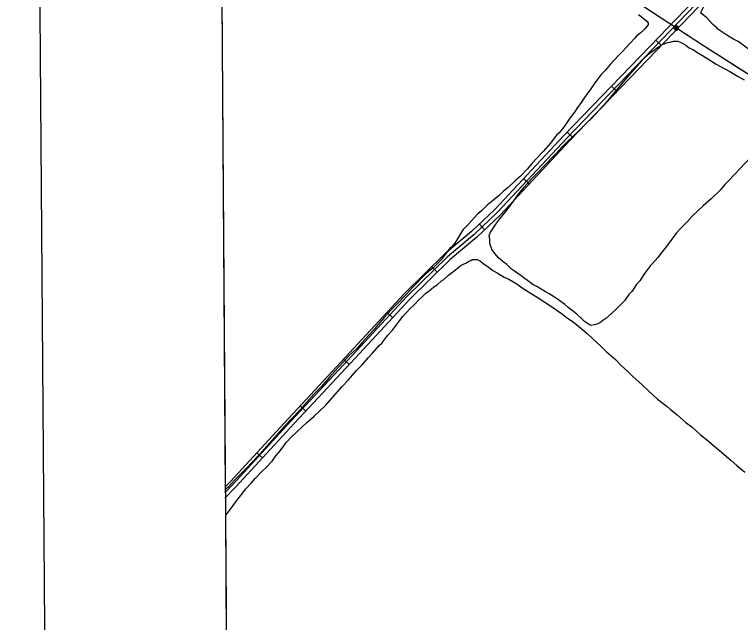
# Model space of a CAD drawing. Extents: x 3535183 to 3573198, y 534952 to 560562.
# Drawn here: x 3538521 to 3541367, y 543608 to 545991 of the extents above; entities that cross this region are included whole.
import ezdxf

# ---------------------------------------------------------------- set-up
doc = ezdxf.new("R2010")
doc.units = 0
for name, color, linetype in [('V-ANNO-SYMB', 7, 'Continuous'), ('V-GRID-FRAM', 7, 'Continuous'), ('V-ROAD-CNTR', 7, 'Continuous'), ('V-SITE-VEGE', 7, 'Continuous'), ('V-UTIL-LINE', 7, 'Continuous')]:
    doc.layers.add(name, color=color, linetype=linetype)

msp = doc.modelspace()

# ---------------------------------------------------------------- linework, layer by layer
at = {"layer": 'V-ANNO-SYMB'}
msp.add_lwpolyline([(3538694.6, 536180.8), (3571776.8, 536431), (3571603.5, 559346.9), (3538521.2, 559096.7), (3538694.6, 536180.8)], dxfattribs=at)
at = {"layer": 'V-GRID-FRAM'}
msp.add_lwpolyline([(3539245.8, 558535.3), (3570887.5, 558774.6), (3571033, 540592.1), (3539375.4, 540352.7), (3539245.8, 558535.3)], dxfattribs=at)
at = {"layer": 'V-ROAD-CNTR'}
for p, q in [((3541056.4, 545869.4), (3541034.8, 545890.2)), ((3540882.8, 545689.4), (3540861.2, 545710.2)), ((3540709.2, 545509.5), (3540687.7, 545530.3)), ((3540538.7, 545327), (3540516.8, 545347.5)), ((3540363.7, 545147.3), (3540343.1, 545169.2)), ((3540177.7, 544980.9), (3540156.7, 545002.3)), ((3540003.2, 544803), (3539981.2, 544823.4)), ((3539833.2, 544619.7), (3539811.2, 544640.1)), ((3539662.7, 544436.9), (3539640.7, 544457.3)), ((3539493.2, 544253.3), (3539471.1, 544273.5))]:
    msp.add_line(p, q, dxfattribs=at)
for points in [[(3541416.9, 546281.9), (3541415.1, 546279.4), (3541280.2, 546146.9), (3541047.4, 545903.3), (3540674.4, 545516.6), (3540403.8, 545226.3), (3540312.7, 545140.6), (3540207.9, 545052.7), (3540048.6, 544896.2), (3539817.1, 544646.4), (3539577.8, 544389.8), (3539367.1, 544160.2), (3539345.7, 544138.2)], [(3541429.3, 546273.6), (3541426.7, 546269.7), (3541290.9, 546136.3), (3541058.2, 545892.9), (3540685.3, 545506.3), (3540414.4, 545215.8), (3540322.7, 545129.4), (3540218, 545041.6), (3540059.4, 544885.7), (3539828.1, 544636.2), (3539588.8, 544379.7), (3539378, 544149.9), (3539345.8, 544116.9)], [(3541441.8, 546265.2), (3541438.3, 546260.1), (3541301.5, 546125.8), (3541069.1, 545882.5), (3540696.2, 545495.9), (3540425.1, 545205.2), (3540332.7, 545118.2), (3540228.1, 545030.5), (3540070.2, 544875.3), (3539839, 544626), (3539599.8, 544369.5), (3539388.9, 544139.6), (3539346, 544095.6)]]:
    msp.add_lwpolyline(points, dxfattribs=at)
at = {"layer": 'V-SITE-VEGE'}
for p, q in [((3539348.5, 544128.9), (3539327.6, 547060.2)), ((3540966.5, 545991), (3540977.7, 545983.4)), ((3540977.7, 545983.4), (3540993.3, 545970.2)), ((3540993.3, 545970.2), (3540998.9, 545964.8)), ((3540998.9, 545964.8), (3541004.5, 545958.2)), ((3541004.5, 545958.2), (3541004.5, 545950.4)), ((3540985.9, 545930.3), (3540978.2, 545922.5)), ((3540991.4, 545934.8), (3540985.9, 545930.3)), ((3541004.5, 545950.4), (3540991.4, 545934.8)), ((3540951.9, 545897.9), (3540933.2, 545877.8)), ((3540957.3, 545904.6), (3540951.9, 545897.9)), ((3540978.2, 545922.5), (3540957.3, 545904.6)), ((3540933.2, 545877.8), (3540920.1, 545863.3)), ((3540901.4, 545843.2), (3540890.4, 545832)), ((3540920.1, 545863.3), (3540901.4, 545843.2)), ((3540871.8, 545811.9), (3540856.4, 545795.2)), ((3540890.4, 545832), (3540871.8, 545811.9)), ((3540856.4, 545795.2), (3540835.6, 545771.7)), ((3540819.2, 545755), (3540792.9, 545719.3)), ((3540835.6, 545771.7), (3540819.2, 545755)), ((3540779.8, 545699.3), (3540754.6, 545665.8)), ((3540792.9, 545719.3), (3540779.8, 545699.3)), ((3540742.6, 545645.8), (3540728.4, 545626.9)), ((3540754.6, 545665.8), (3540742.6, 545645.8)), ((3540728.4, 545626.9), (3540716.4, 545607.9)), ((3540697.8, 545584.5), (3540686.8, 545568.9)), ((3540716.4, 545607.9), (3540697.8, 545584.5)), ((3540686.8, 545568.9), (3540669.4, 545543.3)), ((3540669.4, 545543.3), (3540654, 545526.5)), ((3540645.2, 545517.6), (3540620.1, 545485.3)), ((3540654, 545526.5), (3540645.2, 545517.6)), ((3540620.1, 545485.3), (3540593.8, 545454)), ((3540593.8, 545454), (3540567.4, 545426.1)), ((3540567.4, 545426.1), (3540548.8, 545407.1)), ((3540531.2, 545385.9), (3540503.8, 545358)), ((3540548.8, 545407.1), (3540531.2, 545385.9)), ((3540503.8, 545358), (3540485.2, 545340.1)), ((3540485.2, 545340.1), (3540456.6, 545313.3)), ((3540456.6, 545313.3), (3540437.9, 545298.7)), ((3540421.4, 545283.1), (3540392.9, 545259.6)), ((3540437.9, 545298.7), (3540421.4, 545283.1)), ((3540374.2, 545243.9), (3540351.1, 545221.6)), ((3540392.9, 545259.6), (3540374.2, 545243.9)), ((3540351.1, 545221.6), (3540334.7, 545207)), ((3540334.7, 545207), (3540312.7, 545182.5)), ((3540298.5, 545166.9), (3540279.8, 545147.9)), ((3540312.7, 545182.5), (3540298.5, 545166.9)), ((3540271.1, 545134.5), (3540261.3, 545118.9)), ((3540279.8, 545147.9), (3540271.1, 545134.5)), ((3540261.3, 545118.9), (3540247.1, 545095.5)), ((3540230.6, 545077.7), (3540219.7, 545065.4)), ((3540235, 545081), (3540230.6, 545077.7)), ((3540239.4, 545085.5), (3540235, 545081)), ((3540247.1, 545095.5), (3540239.4, 545085.5)), ((3540208.7, 545050.9), (3540193.4, 545029.7)), ((3540219.7, 545065.4), (3540208.7, 545050.9)), ((3540179.1, 545015.2), (3540159.4, 544996.2)), ((3540193.4, 545029.7), (3540179.1, 545015.2)), ((3540281, 545012.8), (3540292.1, 545017.3)), ((3540292.1, 545017.3), (3540298.6, 545022.9)), ((3540298.6, 545022.9), (3540309.7, 545027.4)), ((3540309.7, 545027.4), (3540315.2, 545030.8)), ((3540315.2, 545030.8), (3540334, 545031)), ((3540334, 545031), (3540347.4, 545024.5)), ((3540347.4, 545024.5), (3540356.3, 545016.8)), ((3540356.3, 545016.8), (3540366.3, 545010.2)), ((3540159.4, 544996.2), (3540145.1, 544985)), ((3540232.6, 544976.9), (3540249.1, 544990.4)), ((3540249.1, 544990.4), (3540259, 544998.2)), ((3540259, 544998.2), (3540272.2, 545008.3)), ((3540272.2, 545008.3), (3540281, 545012.8)), ((3540366.3, 545010.2), (3540377.4, 545002.6)), ((3540377.4, 545002.6), (3540396.4, 544988.4)), ((3540396.4, 544988.4), (3540413.1, 544978.5)), ((3540128.6, 544969.4), (3540081.4, 544921.3)), ((3540145.1, 544985), (3540128.6, 544969.4)), ((3540204.1, 544952.3), (3540222.7, 544969.1)), ((3540222.7, 544969.1), (3540232.6, 544976.9)), ((3540413.1, 544978.5), (3540439.8, 544962.2)), ((3540439.8, 544962.2), (3540458.7, 544953.5)), ((3540164.5, 544923.2), (3540177.7, 544932.2)), ((3540177.7, 544932.2), (3540195.2, 544947.8)), ((3540195.2, 544947.8), (3540204.1, 544952.3)), ((3540458.7, 544953.5), (3540489.9, 544934.9)), ((3540489.9, 544934.9), (3540511, 544919.6)), ((3540081.4, 544921.3), (3540057.3, 544894.5)), ((3540133.7, 544898.6), (3540145.8, 544908.6)), ((3540145.8, 544908.6), (3540164.5, 544923.2)), ((3540511, 544919.6), (3540545.6, 544897.8)), ((3540057.3, 544894.5), (3540017.8, 544854.3)), ((3540087.6, 544852.7), (3540107.3, 544874)), ((3540107.3, 544874), (3540118.3, 544885.1)), ((3540118.3, 544885.1), (3540133.7, 544898.6)), ((3540545.6, 544897.8), (3540570, 544883.6)), ((3540570, 544883.6), (3540630.2, 544844.3)), ((3540017.8, 544854.3), (3539998.1, 544833.1)), ((3540071.1, 544837.1), (3540087.6, 544852.7)), ((3540630.2, 544844.3), (3540664.7, 544819.1)), ((3539998.1, 544833.1), (3539969.6, 544803)), ((3540043.7, 544807), (3540071.1, 544837.1)), ((3540664.7, 544819.1), (3540689.2, 544801.6)), ((3539969.6, 544803), (3539953.1, 544784)), ((3540026.2, 544784.7), (3540043.7, 544807)), ((3540689.2, 544801.6), (3540710.4, 544786.3)), ((3539953.1, 544784), (3539926.8, 544752.8)), ((3540002.1, 544753.4), (3540026.2, 544784.7)), ((3540710.4, 544786.3), (3540731.6, 544769.9)), ((3540731.6, 544769.9), (3540766.2, 544741.4)), ((3539909.3, 544733.8), (3539881.9, 544703.7)), ((3539926.8, 544752.8), (3539909.3, 544733.8)), ((3539960.5, 544703.2), (3539984.6, 544734.5)), ((3539984.6, 544734.5), (3540002.1, 544753.4)), ((3540766.2, 544741.4), (3540786.3, 544721.7)), ((3539881.9, 544703.7), (3539864.3, 544683.6)), ((3539950.6, 544693.2), (3539960.5, 544703.2)), ((3540786.3, 544721.7), (3540818.7, 544691)), ((3539864.3, 544683.6), (3539830.3, 544652.3)), ((3539924.3, 544664.2), (3539950.6, 544693.2)), ((3540818.7, 544691), (3540839.9, 544670.1)), ((3539830.3, 544652.3), (3539808.4, 544627.7)), ((3539883.7, 544618.4), (3539908.9, 544646.3)), ((3539908.9, 544646.3), (3539924.3, 544664.2)), ((3540839.9, 544670.1), (3540876.7, 544639.4)), ((3539808.4, 544627.7), (3539776.6, 544593.1)), ((3539861.8, 544596.1), (3539883.7, 544618.4)), ((3540876.7, 544639.4), (3540895.7, 544618.6)), ((3540895.7, 544618.6), (3540925.9, 544591.2)), ((3539776.6, 544593.1), (3539755.7, 544569.7)), ((3539830, 544559.3), (3539861.8, 544596.1)), ((3540925.9, 544591.2), (3540944.8, 544572.5)), ((3539755.7, 544569.7), (3539722.8, 544531.7)), ((3540944.8, 544572.5), (3540980.6, 544539.6)), ((3539722.8, 544531.7), (3539695.4, 544504.9)), ((3539767.5, 544490.1), (3539804.8, 544532.5)), ((3539804.8, 544532.5), (3539830, 544559.3)), ((3540980.6, 544539.6), (3541006.2, 544516.6)), ((3539695.4, 544504.9), (3539654.8, 544459.2)), ((3541006.2, 544516.6), (3541040.9, 544483.7)), ((3539741.2, 544459.9), (3539767.5, 544490.1)), ((3541040.9, 544483.7), (3541078.8, 544455.2)), ((3539654.8, 544459.2), (3539641.7, 544443.5)), ((3539696.2, 544416.3), (3539741.2, 544459.9)), ((3541078.8, 544455.2), (3541091, 544444.3)), ((3539641.7, 544443.5), (3539605.5, 544404.5)), ((3541091, 544444.3), (3541117.8, 544422.4)), ((3541117.8, 544422.4), (3541152.4, 544391.7)), ((3539605.5, 544404.5), (3539582.5, 544379.9)), ((3539628.1, 544355.9), (3539666.5, 544391.7)), ((3539666.5, 544391.7), (3539696.2, 544416.3)), ((3541152.4, 544391.7), (3541176.9, 544374.2)), ((3539582.5, 544379.9), (3539550.7, 544345.3)), ((3541176.9, 544374.2), (3541209.3, 544343.5)), ((3539550.7, 544345.3), (3539529.8, 544321.9)), ((3539587.5, 544314.6), (3539606.1, 544334.7)), ((3539606.1, 544334.7), (3539628.1, 544355.9)), ((3541209.3, 544343.5), (3541232.7, 544324.8)), ((3539529.8, 544321.9), (3539500.3, 544287.3)), ((3539562.3, 544281.2), (3539587.5, 544314.6)), ((3541232.7, 544324.8), (3541268.4, 544295.3)), ((3539500.3, 544287.3), (3539478.3, 544263.8)), ((3539545.9, 544261.1), (3539562.3, 544281.2)), ((3541268.4, 544295.3), (3541291.8, 544275.5)), ((3541291.8, 544275.5), (3541329.8, 544242.7)), ((3539478.3, 544263.8), (3539450.9, 544234.8)), ((3539530.6, 544241), (3539545.9, 544261.1)), ((3539450.9, 544234.8), (3539432.3, 544214.7)), ((3539507.5, 544215.4), (3539530.6, 544241)), ((3541329.8, 544242.7), (3541352.1, 544224)), ((3541352.1, 544224), (3541383.3, 544197.7)), ((3539432.3, 544214.7), (3539385.1, 544166.7)), ((3539464.7, 544172.9), (3539491.1, 544199.7)), ((3539491.1, 544199.7), (3539507.5, 544215.4)), ((3539385.1, 544166.7), (3539358.7, 544138.7)), ((3539449.4, 544155.1), (3539464.7, 544172.9)), ((3539358.7, 544138.7), (3539348.5, 544128.9)), ((3539426.4, 544130.5), (3539449.4, 544155.1)), ((3539391.3, 544084.8), (3539412.1, 544111.5)), ((3539412.1, 544111.5), (3539426.4, 544130.5)), ((3539378.2, 544067), (3539391.3, 544084.8)), ((3539359.6, 544041.3), (3539378.2, 544067)), ((3539349.2, 544028.4), (3539359.6, 544041.3)), ((3539360.7, 542410.4), (3539349.2, 544028.4))]:
    msp.add_line(p, q, dxfattribs=at)
for points in [[(3541451.9, 545816), (3541357.2, 545884.9), (3541339.4, 545894.7), (3541312.7, 545910), (3541278.2, 545934), (3541273.7, 545939.5), (3541265.9, 545945), (3541257, 545952.7), (3541235.7, 545976.8), (3541221.2, 545988.9), (3541211.2, 545996.5), (3541213.3, 546004.3), (3541223.1, 546022.1), (3541230.8, 546029.9), (3541247.3, 546041.1), (3541265, 546050.2), (3541288.1, 546065.9), (3541303.5, 546077.1), (3541329.9, 546097.2), (3541348.5, 546115.1), (3541370.5, 546138.6)], [(3540792.5, 544774.9), (3540781.4, 544772.6), (3540770.3, 544776.9), (3540755.8, 544787.8), (3540744.6, 544798.8), (3540724.5, 544816.3), (3540712.3, 544827.3), (3540691.1, 544842.6), (3540677.7, 544854.7), (3540653.2, 544873.3), (3540637.6, 544883.1), (3540616.4, 544896.2), (3540602, 544903.8), (3540568.6, 544924.6), (3540553, 544933.3), (3540537.4, 544944.2), (3540511.8, 544962.8), (3540497.3, 544973.8), (3540480.6, 544985.8), (3540469.4, 544993.4), (3540450.4, 545011), (3540436, 545021.9), (3540417, 545038.4), (3540404.7, 545052.7), (3540392.3, 545070.3), (3540390.1, 545075.8), (3540385.5, 545089), (3540384.3, 545100.1), (3540384.2, 545111.2), (3540381.9, 545123.3), (3540386.2, 545137.7), (3540392.8, 545147.8), (3540408.1, 545170), (3540423.4, 545190.1), (3540451.9, 545225.8), (3540470.5, 545250.3), (3540496.7, 545287.1), (3540518.6, 545313.9), (3540548.2, 545348.4), (3540568, 545367.4), (3540605.3, 545405.4), (3540628.3, 545431.1), (3540643.6, 545446.7), (3540666.7, 545471.3), (3540683.1, 545488.1), (3540710.6, 545514.9), (3540732.5, 545535), (3540763.3, 545565.2), (3540784.1, 545585.3), (3540811.6, 545614.3), (3540829.1, 545633.3), (3540853.2, 545660.1), (3540868.5, 545680.1), (3540897, 545713.6), (3540915.7, 545735.9), (3540949.6, 545775), (3540971.6, 545800.6), (3540984.7, 545816.3), (3541005.6, 545835.3), (3541017.7, 545844.2), (3541032, 545854.3), (3541037.5, 545858.8), (3541047.4, 545865.5), (3541051.8, 545867.8), (3541059.5, 545873.4), (3541067.2, 545875.7), (3541081.6, 545881.3), (3541091.5, 545882.5), (3541103.7, 545886), (3541120.3, 545886.1), (3541133.6, 545881.8), (3541152.5, 545870.9), (3541164.8, 545861), (3541179.2, 545853.4)], [(3541179.2, 545853.4), (3541201.5, 545839.2), (3541217.1, 545830.5), (3541249.4, 545810.9), (3541271.6, 545796.7), (3541302.8, 545779.2), (3541325, 545767.2), (3541357.3, 545748.7), (3541380.7, 545734.5)], [(3541406.6, 545431.4), (3541321.1, 545340.9), (3541305.7, 545325.3), (3541287.1, 545303), (3541252, 545268.4), (3541220.1, 545241.5), (3541178.4, 545202.4), (3541158.7, 545180.1), (3541132.3, 545153.2), (3541115.9, 545135.4), (3541079.8, 545085.2), (3541055.7, 545055.1), (3541042.6, 545038.4), (3541021.7, 545015), (3541014, 545007.1), (3540998.7, 544986), (3540987.8, 544971.5), (3540972.5, 544947), (3540958.3, 544931.4), (3540941.9, 544906.9), (3540928.7, 544893.5), (3540912.3, 544868.9), (3540878.3, 544834.3), (3540860.7, 544818.7), (3540838.7, 544799.6), (3540826.6, 544791.8), (3540815.6, 544782.8), (3540806.8, 544779.4), (3540792.5, 544774.9)]]:
    msp.add_lwpolyline(points, dxfattribs=at)
at = {"layer": 'V-UTIL-LINE'}
for points in [[(3544608.4, 543688.9), (3543732.2, 544253), (3542888.1, 544800.6), (3542067.9, 545329.9), (3541221.1, 545868.6), (3540384.7, 546416.6), (3539545.8, 546959.6), (3539324.5, 547102.9)], [(3541082.3, 545959.5), (3541053.8, 545978.2)], [(3541114.9, 545938.2), (3541115, 545935.3), (3541116.8, 545936.7), (3541116.7, 545939.4), (3541114.1, 545940.7), (3541112.1, 545938), (3541112.9, 545933.4), (3541117.2, 545932.7), (3541120.8, 545936), (3541120.1, 545940.5), (3541117, 545943.7), (3541112.2, 545943.1), (3541108.9, 545938.7), (3541110, 545930.6), (3541113.2, 545929.3), (3541116.7, 545929.4), (3541120, 545930.7), (3541122.4, 545933.2), (3541123.7, 545936.5), (3541123.7, 545940), (3541122.3, 545943.2), (3541119.8, 545945.7), (3541116.6, 545947), (3541113.1, 545947), (3541109.8, 545945.6), (3541107.4, 545943.1), (3541106.1, 545939.8), (3541106.1, 545936.3), (3541107.5, 545933.1), (3541110, 545930.6)], [(3541176, 545898.2), (3541147.5, 545916.8)], [(3541238, 545857.8), (3541221.1, 545868.6), (3541209.4, 545876.2)], [(3541300.4, 545818.1), (3541271.8, 545836.4)], [(3541362.9, 545778.4), (3541334.2, 545796.6)]]:
    msp.add_lwpolyline(points, dxfattribs=at)

doc.saveas('drawing.dxf')
